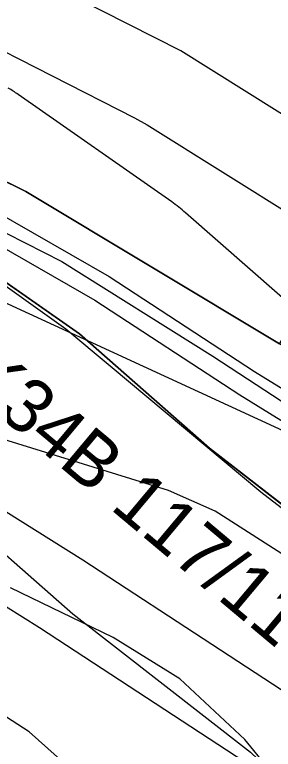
# Model space of a CAD drawing. Extents: x -706130 to -698555, y -971544 to -967260.
# Drawn here: x -705254.7 to -705206.5, y -969894.3 to -969757.5 of the extents above; entities that cross this region are included whole.
import ezdxf

# ---------------------------------------------------------------- set-up
doc = ezdxf.new("R2010")
doc.units = 0
for name, color, linetype in [('BPEJ hranice S', 7, 'Continuous'), ('BPEJ I-II trida ochrany S', 7, 'Continuous'), ('Dráha_osa koleje S', 7, 'Continuous'), ('Hluková izofona', 7, 'Continuous'), ('KN_Hranice_parcel', 7, 'Continuous'), ('KN_Polygon parcely', 7, 'Continuous'), ('KN_POZEMKY_10_LESNI POZEMEK', 7, 'Continuous'), ('KN_POZEMKY_14_OSTATNI PLOCHA', 7, 'Continuous'), ('KN_POZEMKY_2_ORNA PUDA', 7, 'Continuous'), ('KN_VYUZITI_14_ostatni plocha_dráha', 7, 'Continuous'), ('Koridor pro optimalizaci dráhy_N', 7, 'Continuous'), ('Koridor pro optimalizaci dráhy_N_ŠRAFY', 7, 'Continuous'), ('OP dráhy', 7, 'Continuous'), ('OP lesa 30 m', 7, 'Continuous'), ('Plochy doprava drážní S', 7, 'Continuous'), ('Plochy lesní všeobecné S', 7, 'Continuous'), ('Plochy zemědělské všeobecné CELEK S', 7, 'Continuous'), ('Regulační bloky v krajině S', 7, 'Continuous'), ('Regulační bloky zastavěné S', 7, 'Continuous'), ('USES_BK_nadregionalni S', 7, 'Continuous'), ('USES_nadregionalni_popis S', 7, 'Continuous'), ('USES_ŠRAFY S', 7, 'Continuous'), ('VPS dopravni infrastruktury_obrys N', 7, 'Continuous'), ('VPS dopravni infrastruktury_plochy N', 7, 'Continuous'), ('VÝŠKOPIS_vrstevnice doplňková', 7, 'Continuous'), ('VÝŠKOPIS_vrstevnice hlavní', 7, 'Continuous'), ('Zábory hodnocené - koridory', 7, 'Continuous')]:
    doc.layers.add(name, color=color, linetype=linetype)

msp = doc.modelspace()

# ---------------------------------------------------------------- linework, layer by layer
at = {"layer": 'BPEJ hranice S'}
msp.add_lwpolyline([(-704994.2, -970020.12), (-705083.83, -969985.42), (-705083.9, -969985.39), (-705083.95, -969985.37), (-705092.77, -969982), (-705140.9, -969963.64), (-705116.88, -969898.7), (-705124.75, -969893.58), (-705130.73, -969889.69), (-705131.74, -969888.76), (-705139.41, -969881.67), (-705141.35, -969879.88), (-705147.06, -969884.95), (-705156.02, -969892.93), (-705159.06, -969890.1), (-705162.74, -969886.66), (-705173.82, -969876.34), (-705186.5, -969863.59), (-705208.86, -969846.42), (-705236.92, -969822.97), (-705245.18, -969816.03), (-705259.61, -969805.84)], dxfattribs=at)
at = {"layer": 'BPEJ I-II trida ochrany S'}
for p, q in [((-705285.82, -969774.02), (-705252.67, -969790.41)), ((-705252.67, -969790.41), (-705205.36, -969818.81))]:
    msp.add_line(p, q, dxfattribs=at)
at = {"layer": 'Dráha_osa koleje S'}
msp.add_lwpolyline([(-705276.75, -969787.83), (-705245.97, -969803.45), (-705217.78, -969821.09), (-705139.41, -969872.3), (-705127.99, -969880.66), (-705111.46, -969889.23), (-705092.24, -969897.86), (-705073.09, -969904.83), (-705048.27, -969910.64), (-705024.41, -969914.85), (-705002.41, -969916.44), (-704981.5, -969915.8), (-704957.56, -969913.75)], dxfattribs=at)
at = {"layer": 'Hluková izofona'}
for points in [[(-704546.79, -969808.01), (-704962.75, -969869.03), (-704984.12, -969870.86), (-705001.47, -969871.39), (-705018.86, -969870.13), (-705039.22, -969866.54), (-705060.22, -969861.63), (-705075.3, -969856.13), (-705091.88, -969848.69), (-705104.2, -969842.31), (-705113.78, -969835.29), (-705193.53, -969783.18), (-705223.8, -969764.24), (-705257.95, -969746.91), (-705287.17, -969734.84), (-705311.18, -969727.86), (-705327, -969723.52), (-705345.44, -969719.99), (-705365.2, -969717.58), (-705383.05, -969716.85), (-705397.43, -969716.42), (-705415.25, -969716.65), (-705416.11, -969716.72)], [(-705268.13, -969842.67), (-705242.02, -969859), (-705165.03, -969909.3), (-705151.79, -969919.01), (-705131.04, -969929.76), (-705109.18, -969939.58), (-705085.96, -969948.04), (-705057.31, -969954.74), (-705029.96, -969959.57), (-705003.34, -969961.49), (-704978.89, -969960.74), (-704952.37, -969958.47)]]:
    msp.add_lwpolyline(points, dxfattribs=at)
at = {"layer": 'KN_Hranice_parcel'}
for points in [[(-705319.08, -969752.36), (-705304.56, -969766.21), (-705285.82, -969774.02), (-705252.67, -969790.41), (-705205.36, -969818.81)], [(-705116.41, -969899), (-705133.04, -969887.22), (-705141.15, -969879.39), (-705155.88, -969891.89), (-705184.66, -969864.48), (-705218.41, -969838.22), (-705242.67, -969816.95), (-705271.31, -969796.91), (-705282.03, -969790.51), (-705312.76, -969778.12), (-705327.05, -969776.23)]]:
    msp.add_lwpolyline(points, dxfattribs=at)
at = {"layer": 'KN_Polygon parcely'}
for points in [[(-705285.82, -969774.02), (-705252.67, -969790.41), (-705205.36, -969818.81), (-705196.78, -969805.33), (-705194.61, -969801.92), (-705160.34, -969834.09), (-705152.23, -969844.1), (-705133.15, -969868.42), (-705122.45, -969874.28), (-705114.77, -969874.27), (-705096.75, -969843.55), (-705092.15, -969839.49), (-705071.87, -969825.93), (-705043.01, -969822.63), (-705023.8, -969827.51), (-704976.78, -969833.76), (-704960.66, -969850.4), (-704938.04, -969872.26)], [(-704947.27, -969900.33), (-704958.67, -969910.9), (-704964.58, -969911.85), (-704984.51, -969906.76), (-705016.23, -969904.59), (-705042.43, -969900.65), (-705074.75, -969892.18), (-705106.69, -969878.36), (-705112.95, -969878.3), (-705122.45, -969874.28), (-705133.15, -969868.42), (-705139.82, -969865.58), (-705144.38, -969864.36), (-705157.99, -969848.05), (-705178.04, -969825.82), (-705195.03, -969810.5), (-705201.73, -969820.99), (-705205.36, -969818.81), (-705252.67, -969790.41), (-705285.82, -969774.02)], [(-704966.15, -970030.98), (-705140.51, -969963.47), (-705116.41, -969899), (-705133.04, -969887.22), (-705141.15, -969879.39), (-705155.88, -969891.89), (-705184.66, -969864.48), (-705218.41, -969838.22), (-705242.67, -969816.95), (-705271.31, -969796.91), (-705282.03, -969790.51), (-705312.76, -969778.12), (-705327.05, -969776.23), (-705309.28, -969828.11), (-705306.79, -969833.93), (-705268.69, -969884.31), (-705255.37, -969904.35), (-705255.61, -969933.78), (-705265.92, -969955.83), (-705263.84, -969987.56), (-705225.5, -970018.87)], [(-705271.31, -969796.91), (-705242.67, -969816.95), (-705218.41, -969838.22), (-705184.66, -969864.48), (-705155.88, -969891.89), (-705141.15, -969879.39), (-705133.04, -969887.22), (-705116.41, -969899), (-705092.64, -969908.21), (-705065.54, -969916.64), (-705040.55, -969922.39), (-705017.65, -969926.35), (-705006.09, -969926.41), (-705004.83, -969927.69), (-705001.67, -969930.89), (-704995.56, -969926.31)]]:
    msp.add_lwpolyline(points, dxfattribs=at)
at = {"layer": 'KN_POZEMKY_10_LESNI POZEMEK'}
for p, q in [((-705271.31, -969796.91), (-705242.67, -969816.95)), ((-705242.67, -969816.95), (-705218.41, -969838.22)), ((-705218.41, -969838.22), (-705184.66, -969864.48))]:
    msp.add_line(p, q, dxfattribs=at)
at = {"layer": 'KN_POZEMKY_14_OSTATNI PLOCHA'}
for p, q in [((-705285.82, -969774.02), (-705252.67, -969790.41)), ((-705252.67, -969790.41), (-705205.36, -969818.81)), ((-705242.67, -969816.95), (-705271.31, -969796.91)), ((-705218.41, -969838.22), (-705242.67, -969816.95)), ((-705184.66, -969864.48), (-705218.41, -969838.22))]:
    msp.add_line(p, q, dxfattribs=at)
at = {"layer": 'KN_POZEMKY_2_ORNA PUDA'}
for p, q in [((-705252.67, -969790.41), (-705285.82, -969774.02)), ((-705205.36, -969818.81), (-705252.67, -969790.41))]:
    msp.add_line(p, q, dxfattribs=at)
at = {"layer": 'KN_VYUZITI_14_ostatni plocha_dráha'}
for p, q in [((-705285.82, -969774.02), (-705252.67, -969790.41)), ((-705252.67, -969790.41), (-705205.36, -969818.81)), ((-705242.67, -969816.95), (-705271.31, -969796.91)), ((-705218.41, -969838.22), (-705242.67, -969816.95)), ((-705184.66, -969864.48), (-705218.41, -969838.22))]:
    msp.add_line(p, q, dxfattribs=at)
at = {"layer": 'Koridor pro optimalizaci dráhy_N'}
for points in [[(-705263.17, -969761.08), (-705232.39, -969776.7), (-705230.05, -969778.02), (-705201.86, -969795.66), (-705123, -969847.18), (-705112.13, -969855.09), (-705098.41, -969862.2), (-705080.95, -969870.04), (-705064.51, -969876.03), (-705042.24, -969881.24), (-705020.71, -969885.04), (-705001.78, -969886.41), (-704984.28, -969887.23), (-704936.15, -969887.27)], [(-704939.28, -969936.34), (-704958.35, -969938.89), (-704977.74, -969941.61), (-704980.05, -969941.76), (-705001.71, -969943.38), (-705008.13, -969943.2), (-705026.34, -969941.64), (-705029.08, -969941.3), (-705052.07, -969937.7), (-705059.17, -969936.19), (-705079.9, -969931.83), (-705084.84, -969930.53), (-705101.41, -969925.59), (-705104.85, -969924.38), (-705123.75, -969916.6), (-705125.27, -969915.86), (-705140.63, -969906.19), (-705143.96, -969903.87), (-705155.88, -969891.89), (-705184.66, -969864.48), (-705218.41, -969838.22), (-705242.67, -969816.95), (-705271.31, -969796.91)]]:
    msp.add_lwpolyline(points, dxfattribs=at)
at = {"layer": 'Koridor pro optimalizaci dráhy_N_ŠRAFY'}
for points in [[(-705263.17, -969761.08), (-705232.39, -969776.7), (-705230.05, -969778.02), (-705201.86, -969795.66), (-705123, -969847.18), (-705112.13, -969855.09), (-705098.41, -969862.2), (-705080.95, -969870.04), (-705064.51, -969876.03), (-705042.24, -969881.24), (-705020.71, -969885.04), (-705001.78, -969886.41), (-704984.28, -969887.23), (-704936.15, -969887.27)], [(-704939.28, -969936.34), (-704958.35, -969938.89), (-704977.74, -969941.61), (-704980.05, -969941.76), (-705001.71, -969943.38), (-705008.13, -969943.2), (-705026.34, -969941.64), (-705029.08, -969941.3), (-705052.07, -969937.7), (-705059.17, -969936.19), (-705079.9, -969931.83), (-705084.84, -969930.53), (-705101.41, -969925.59), (-705104.85, -969924.38), (-705123.75, -969916.6), (-705125.27, -969915.86), (-705140.63, -969906.19), (-705143.96, -969903.87), (-705155.88, -969891.89), (-705184.66, -969864.48), (-705218.41, -969838.22), (-705242.67, -969816.95), (-705271.31, -969796.91)]]:
    msp.add_lwpolyline(points, dxfattribs=at)
at = {"layer": 'OP dráhy'}
msp.add_lwpolyline([(-705275.51, -969855.74), (-705250.1, -969871.64), (-705173.58, -969921.64), (-705163.47, -969929.05), (-705161.33, -969930.55), (-705157.99, -969932.62), (-705155.6, -969933.94), (-705139.07, -969942.5), (-705138, -969943.04), (-705136.04, -969943.96), (-705116.81, -969952.59), (-705115.2, -969953.29), (-705112.77, -969954.23)], dxfattribs=at)
at = {"layer": 'OP lesa 30 m'}
msp.add_line((-705225.47, -969792.37), (-705254.11, -969772.33), dxfattribs=at)
msp.add_lwpolyline([(-705166.24, -969840.8), (-705199.29, -969815.08), (-705222.89, -969794.39)], dxfattribs=at)
for centre, start, end in [((-705271.31, -969796.91), 55.0187, 59.1622), ((-705242.67, -969816.95), 48.7573, 55.0187)]:
    msp.add_arc(centre, 30, start, end, dxfattribs=at)
at = {"layer": 'Plochy doprava drážní S'}
for p, q in [((-705252.67, -969790.41), (-705285.82, -969774.02)), ((-705205.36, -969818.81), (-705252.67, -969790.41)), ((-705242.67, -969816.95), (-705218.41, -969838.22)), ((-705218.41, -969838.22), (-705184.66, -969864.48))]:
    msp.add_line(p, q, dxfattribs=at)
msp.add_lwpolyline([(-705312.76, -969778.12), (-705282.03, -969790.51), (-705271.31, -969796.91), (-705242.67, -969816.95)], dxfattribs=at)
at = {"layer": 'Plochy lesní všeobecné S'}
for p, q in [((-705242.67, -969816.95), (-705271.31, -969796.91)), ((-705218.41, -969838.22), (-705242.67, -969816.95)), ((-705184.66, -969864.48), (-705218.41, -969838.22))]:
    msp.add_line(p, q, dxfattribs=at)
at = {"layer": 'Plochy zemědělské všeobecné CELEK S'}
for p, q in [((-705285.82, -969774.02), (-705252.67, -969790.41)), ((-705252.67, -969790.41), (-705205.36, -969818.81))]:
    msp.add_line(p, q, dxfattribs=at)
at = {"layer": 'Regulační bloky v krajině S'}
for p, q in [((-705285.82, -969774.02), (-705252.67, -969790.41)), ((-705252.67, -969790.41), (-705205.36, -969818.81)), ((-705242.67, -969816.95), (-705271.31, -969796.91)), ((-705218.41, -969838.22), (-705242.67, -969816.95)), ((-705184.66, -969864.48), (-705218.41, -969838.22))]:
    msp.add_line(p, q, dxfattribs=at)
at = {"layer": 'Regulační bloky zastavěné S'}
for p, q in [((-705252.67, -969790.41), (-705285.82, -969774.02)), ((-705205.36, -969818.81), (-705252.67, -969790.41)), ((-705242.67, -969816.95), (-705218.41, -969838.22)), ((-705218.41, -969838.22), (-705184.66, -969864.48))]:
    msp.add_line(p, q, dxfattribs=at)
msp.add_lwpolyline([(-705312.76, -969778.12), (-705282.03, -969790.51), (-705271.31, -969796.91), (-705242.67, -969816.95)], dxfattribs=at)
at = {"layer": 'USES_BK_nadregionalni S'}
msp.add_lwpolyline([(-705267.39, -969848.47), (-705243.9, -969869.07), (-705210.8, -969894.82), (-705192.4, -969912.35), (-705179.18, -969973.93), (-705159.01, -969970.78), (-705140.51, -969963.47), (-705155.88, -969891.89), (-705184.66, -969864.48), (-705218.41, -969838.22), (-705242.67, -969816.95), (-705271.31, -969796.91)], dxfattribs=at)
at = {"layer": 'USES_ŠRAFY S'}
msp.add_lwpolyline([(-705267.39, -969848.47), (-705243.9, -969869.07), (-705210.8, -969894.82), (-705192.4, -969912.35), (-705179.18, -969973.93), (-705159.01, -969970.78), (-705140.51, -969963.47), (-705155.88, -969891.89), (-705184.66, -969864.48), (-705218.41, -969838.22), (-705242.67, -969816.95), (-705271.31, -969796.91)], dxfattribs=at)
at = {"layer": 'VPS dopravni infrastruktury_obrys N'}
for points in [[(-705263.17, -969761.08), (-705232.39, -969776.7), (-705230.05, -969778.02), (-705201.86, -969795.66), (-705123, -969847.18), (-705112.13, -969855.09), (-705098.41, -969862.2), (-705080.95, -969870.04), (-705064.51, -969876.03), (-705042.24, -969881.24), (-705020.71, -969885.04), (-705001.78, -969886.41), (-704984.28, -969887.23), (-704936.15, -969887.27)], [(-704939.28, -969936.34), (-704958.35, -969938.89), (-704977.74, -969941.61), (-704980.05, -969941.76), (-705001.71, -969943.38), (-705008.13, -969943.2), (-705026.34, -969941.64), (-705029.08, -969941.3), (-705052.07, -969937.7), (-705059.17, -969936.19), (-705079.9, -969931.83), (-705084.84, -969930.53), (-705101.41, -969925.59), (-705104.85, -969924.38), (-705123.75, -969916.6), (-705125.27, -969915.86), (-705140.63, -969906.19), (-705143.96, -969903.87), (-705155.88, -969891.89), (-705184.66, -969864.48), (-705218.41, -969838.22), (-705242.67, -969816.95), (-705271.31, -969796.91)]]:
    msp.add_lwpolyline(points, dxfattribs=at)
at = {"layer": 'VPS dopravni infrastruktury_plochy N'}
for points in [[(-705263.17, -969761.08), (-705232.39, -969776.7), (-705230.05, -969778.02), (-705201.86, -969795.66), (-705123, -969847.18), (-705112.13, -969855.09), (-705098.41, -969862.2), (-705080.95, -969870.04), (-705064.51, -969876.03), (-705042.24, -969881.24), (-705020.71, -969885.04), (-705001.78, -969886.41), (-704984.28, -969887.23), (-704936.15, -969887.27)], [(-704939.28, -969936.34), (-704958.35, -969938.89), (-704977.74, -969941.61), (-704980.05, -969941.76), (-705001.71, -969943.38), (-705008.13, -969943.2), (-705026.34, -969941.64), (-705029.08, -969941.3), (-705052.07, -969937.7), (-705059.17, -969936.19), (-705079.9, -969931.83), (-705084.84, -969930.53), (-705101.41, -969925.59), (-705104.85, -969924.38), (-705123.75, -969916.6), (-705125.27, -969915.86), (-705140.63, -969906.19), (-705143.96, -969903.87), (-705155.88, -969891.89), (-705184.66, -969864.48), (-705218.41, -969838.22), (-705242.67, -969816.95), (-705271.31, -969796.91)]]:
    msp.add_lwpolyline(points, dxfattribs=at)
at = {"layer": 'VÝŠKOPIS_vrstevnice doplňková'}
for points in [[(-705579.15, -969786.53), (-705523.82, -969778.38), (-705502.48, -969774.35), (-705473.79, -969768.98), (-705451.3, -969765.07), (-705431.57, -969762.27), (-705405.76, -969759.8), (-705382.35, -969759.6), (-705361.73, -969761.57), (-705340.34, -969764.89), (-705324.65, -969768.58), (-705300.38, -969774.95), (-705265.74, -969789.84), (-705237.13, -969806.27), (-705210.02, -969823.95), (-705189.15, -969836.81), (-705163.96, -969853.62), (-705150.29, -969862.47), (-705138.88, -969870.39), (-705117.12, -969881.99)], [(-705578.4, -969791.61), (-705522.97, -969783.44), (-705501.53, -969779.39), (-705472.88, -969774.04), (-705450.5, -969770.14), (-705430.96, -969767.38), (-705405.5, -969764.93), (-705382.57, -969764.74), (-705362.37, -969766.67), (-705341.33, -969769.93), (-705325.89, -969773.56), (-705302.05, -969779.82), (-705268.05, -969794.44), (-705239.82, -969810.65), (-705212.77, -969828.29), (-705191.93, -969841.14), (-705166.78, -969857.91), (-705153.15, -969866.73), (-705141.57, -969874.79), (-705119.54, -969886.52)]]:
    msp.add_lwpolyline(points, dxfattribs=at)
at = {"layer": 'VÝŠKOPIS_vrstevnice hlavní'}
for points in [[(-705138.95, -969867.99), (-705161.75, -969852.06), (-705190.87, -969835.75), (-705193.65, -969840.08), (-705263.17, -969808.12), (-705301.98, -969795.04), (-705322.96, -969789.1), (-705361.38, -969779.19), (-705385.14, -969775.62), (-705413.65, -969774.43), (-705442.53, -969778.02), (-705460.94, -969780.88), (-705485.86, -969781.81), (-705502.46, -969784.06), (-705517.65, -969787.53)], [(-705090.42, -970004.01), (-705092.85, -969997.16), (-705096.41, -969990.32), (-705102.55, -969983.75), (-705111.39, -969978.05), (-705121.38, -969974.91), (-705139.36, -969970.77), (-705147.35, -969967.06), (-705151.34, -969963.78), (-705157.05, -969956.65), (-705160.61, -969949.23), (-705164.32, -969935.53), (-705167.75, -969917.27), (-705170.6, -969905.86), (-705176.31, -969892.16), (-705180.16, -969885.31), (-705186.44, -969876.18), (-705192.29, -969869.47), (-705204.27, -969858.35), (-705217.4, -969849.93), (-705226.1, -969846.08), (-705270.04, -969832.52)], [(-705102.26, -970007.15), (-705106.83, -969996.88), (-705112.11, -969992.03), (-705116.96, -969989.17), (-705127.09, -969986.18), (-705147.63, -969984.32), (-705156.76, -969982.9), (-705163.61, -969980.33), (-705168.75, -969977.48), (-705176.45, -969971.34), (-705181.16, -969965.92), (-705185.72, -969956.65), (-705197.42, -969918.12), (-705201.42, -969907.85), (-705207.7, -969897.58), (-705211.83, -969892.44), (-705223.96, -969881.17), (-705236.37, -969873.47), (-705255.49, -969864.2)], [(-705160.47, -970001.02), (-705171.03, -969996.17), (-705185.87, -969984.18), (-705194.57, -969976.19), (-705201.99, -969967.49), (-705205.98, -969961.78), (-705210.26, -969954.08), (-705222.25, -969928.4), (-705230.09, -969915.56), (-705238.23, -969904.43), (-705243.93, -969898.29), (-705252.07, -969891.02), (-705266.05, -969882.03)]]:
    msp.add_lwpolyline(points, dxfattribs=at)
at = {"layer": 'Zábory hodnocené - koridory'}
for points in [[(-705263.17, -969761.08), (-705232.39, -969776.7), (-705230.05, -969778.02), (-705201.86, -969795.66), (-705123, -969847.18), (-705112.13, -969855.09), (-705098.41, -969862.2), (-705080.95, -969870.04), (-705064.51, -969876.03), (-705042.24, -969881.24), (-705020.71, -969885.04), (-705001.78, -969886.41), (-704984.28, -969887.23), (-704936.15, -969887.27)], [(-704939.28, -969936.34), (-704958.35, -969938.89), (-704977.74, -969941.61), (-704980.05, -969941.76), (-705001.71, -969943.38), (-705008.13, -969943.2), (-705026.34, -969941.64), (-705029.08, -969941.3), (-705052.07, -969937.7), (-705059.17, -969936.19), (-705079.9, -969931.83), (-705084.84, -969930.53), (-705101.41, -969925.59), (-705104.85, -969924.38), (-705123.75, -969916.6), (-705125.27, -969915.86), (-705140.63, -969906.19), (-705143.96, -969903.87), (-705155.88, -969891.89), (-705184.66, -969864.48), (-705218.41, -969838.22), (-705242.67, -969816.95), (-705271.31, -969796.91)]]:
    msp.add_lwpolyline(points, dxfattribs=at)

# ---------------------------------------------------------------- texts
at = {"layer": 'USES_nadregionalni_popis S'}
msp.add_text('NRBK K34B 117/118', height=10, rotation=320, dxfattribs=at).set_placement((-705296.37, -969799.71))

doc.saveas('drawing.dxf')
